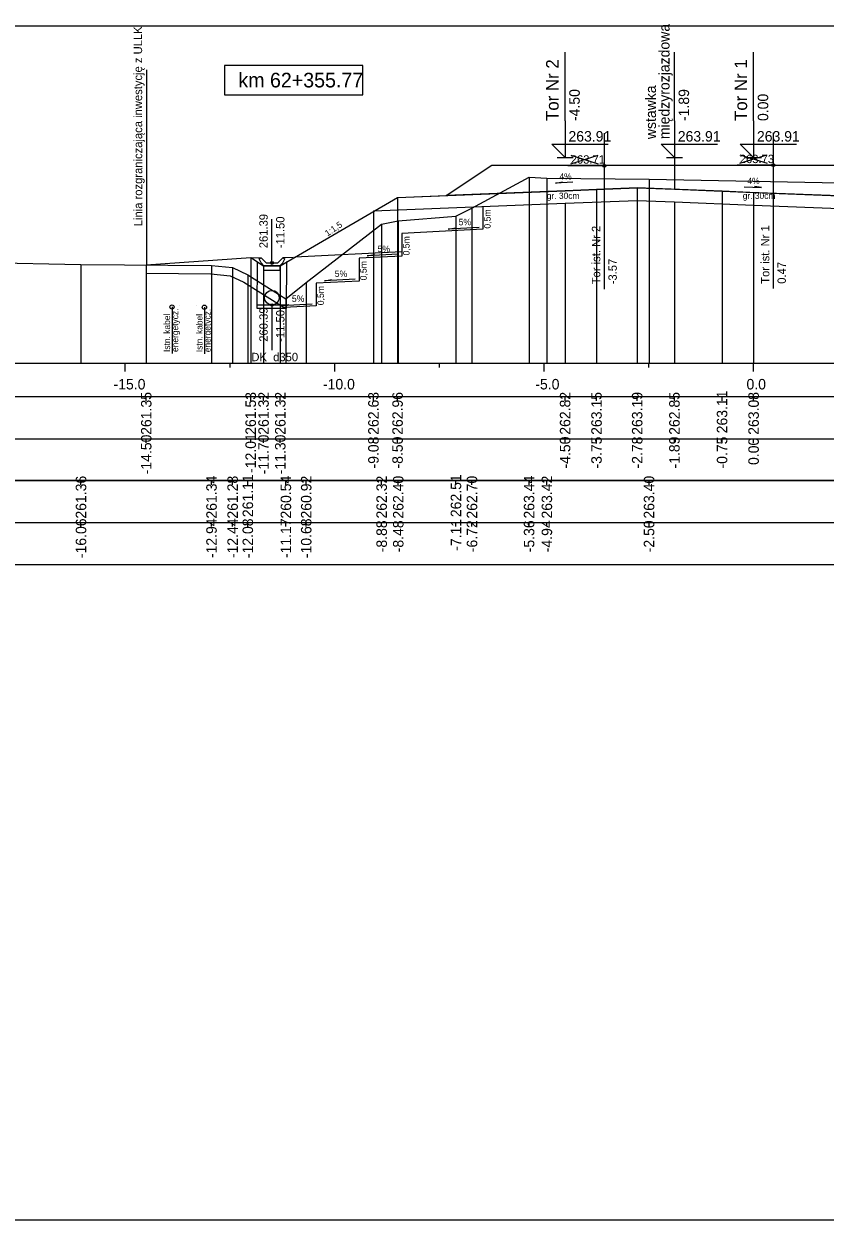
# Model space of a CAD drawing. Extents: x 6516023 to 6560129, y 5513077 to 5529206.
# Drawn here: x 6519940.79 to 6519959.92, y 5514484.66 to 5514513.2 of the extents above; entities that cross this region are included whole.
import ezdxf

# ---------------------------------------------------------------- set-up
doc = ezdxf.new("R2010")
doc.units = 0
for name, color, linetype in [('IR_default', 7, 'Continuous'), ('TOR_PRZEK_P-kable', 7, 'Continuous'), ('TOR_PRZEK_P-komponent', 7, 'Continuous'), ('TOR_PRZEK_P-odwodnienie', 7, 'Continuous'), ('TOR_PRZEK_P-opisy', 7, 'Continuous'), ('TOR_PRZEK_P-schodkowanie+wymiana', 7, 'Continuous'), ('TOR_PRZEK_P-tabelka istniejace', 7, 'Continuous'), ('TOR_PRZEK_P-tabelka projektowane', 7, 'Continuous'), ('TOR_PRZEK_P-teren istniejacy', 7, 'Continuous'), ('TOR_PRZEK_P-tory istniejace', 7, 'Continuous'), ('TOR_PRZEK_P-tory projektowane', 7, 'Continuous'), ('TOR_PRZEK_P-uklad odniesienia', 7, 'Continuous'), ('TOR_PRZEK_P-warstwa ochronna I', 7, 'Continuous'), ('TOR_PRZEK_P-warstwa ochronna II', 7, 'Continuous'), ('TOR_PS_T-granica PKP-projektowana', 7, 'Continuous'), ('TOR_PS_T-skarpy projektowane', 7, 'Continuous'), ('TOR_RAMKI-ramka+tabelka 1', 7, 'Continuous')]:
    doc.layers.add(name, color=color, linetype=linetype)

msp = doc.modelspace()

# ---------------------------------------------------------------- linework, layer by layer
at = {"layer": 'IR_default'}
msp.add_lwpolyline([(6519943.713, 5514507.454), (6519946.207, 5514507.632), (6519946.513, 5514507.431), (6519946.913, 5514507.431), (6519949.713, 5514509.064), (6519950.098, 5514509.08), (6519950.873, 5514509.111), (6519951.235, 5514509.352), (6519951.963, 5514509.837), (6519954.3, 5514509.837), (6519955.463, 5514509.837), (6519956.131, 5514509.837), (6519956.463, 5514509.837), (6519957.626, 5514509.837), (6519959.963, 5514509.837)], dxfattribs=at)
at = {"layer": 'TOR_PRZEK_P-kable'}
for p, q in [((6519944.328, 5514506.449), (6519944.328, 5514505.339)), ((6519945.102, 5514506.443), (6519945.102, 5514505.333))]:
    msp.add_line(p, q, dxfattribs=at)
for centre in [(6519944.328, 5514506.449), (6519945.102, 5514506.443)]:
    msp.add_circle(centre, 0.05, dxfattribs=at)
at = {"layer": 'TOR_PRZEK_P-komponent'}
msp.add_line((6519956.323, 5514510.017), (6519956.323, 5514509.257), dxfattribs=at)
msp.add_lwpolyline([(6519951.963, 5514509.837), (6519955.463, 5514509.837), (6519956.463, 5514509.837), (6519959.963, 5514509.837), (6519962.263, 5514509.837), (6519965.763, 5514509.837), (6519967.013, 5514509.837), (6519970.513, 5514509.837), (6519971.598, 5514509.114), (6519968.763, 5514509.227), (6519968.013, 5514509.257), (6519966.763, 5514509.307), (6519966.013, 5514509.307), (6519964.763, 5514509.257), (6519964.013, 5514509.227), (6519960.963, 5514509.105), (6519960.463, 5514509.092), (6519958.122, 5514509.185), (6519957.46, 5514509.212), (6519955.434, 5514509.293), (6519954.463, 5514509.254), (6519953.713, 5514509.224), (6519950.873, 5514509.111), (6519950.873, 5514509.111)], close=True, dxfattribs=at)
at = {"layer": 'TOR_PRZEK_P-odwodnienie'}
for p, q in [((6519946.713, 5514507.501), (6519946.713, 5514508.545)), ((6519946.363, 5514506.415), (6519946.366, 5514507.529)), ((6519946.406, 5514507.596), (6519946.453, 5514507.62)), ((6519946.573, 5514507.501), (6519946.453, 5514507.62)), ((6519946.573, 5514507.501), (6519946.853, 5514507.501)), ((6519946.853, 5514507.501), (6519946.973, 5514507.62)), ((6519946.973, 5514507.62), (6519947.021, 5514507.596)), ((6519947.063, 5514506.415), (6519947.066, 5514507.533)), ((6519946.523, 5514507.431), (6519946.903, 5514507.431)), ((6519947.058, 5514506.495), (6519946.363, 5514506.495)), ((6519947.058, 5514506.415), (6519946.363, 5514506.415)), ((6519946.713, 5514506.495), (6519946.713, 5514505.416))]:
    msp.add_line(p, q, dxfattribs=at)
for points in [[(6519946.207, 5514507.632), (6519946.453, 5514507.62)], [(6519946.453, 5514507.501), (6519946.406, 5514507.596)], [(6519946.523, 5514507.431), (6519946.453, 5514507.501)], [(6519946.903, 5514507.431), (6519946.973, 5514507.501)], [(6519947.22, 5514507.632), (6519946.973, 5514507.62)], [(6519946.973, 5514507.501), (6519947.021, 5514507.596)], [(6519946.073, 5514507.244), (6519946.072, 5514507.245), (6519946.073, 5514507.244), (6519946.072, 5514507.244), (6519946.073, 5514507.244), (6519946.073, 5514507.244), (6519946.073, 5514507.244), (6519946.073, 5514507.245)], [(6519946.913, 5514507.431), (6519946.513, 5514507.431), (6519946.513, 5514507.331), (6519946.913, 5514507.331), (6519946.913, 5514507.431)], [(6519944.518, 5514506.474), (6519944.517, 5514506.475), (6519944.518, 5514506.474), (6519944.517, 5514506.474), (6519944.518, 5514506.474), (6519944.518, 5514506.474), (6519944.518, 5514506.474), (6519944.518, 5514506.475)], [(6519944.918, 5514506.474), (6519944.917, 5514506.475), (6519944.918, 5514506.474), (6519944.917, 5514506.474), (6519944.918, 5514506.474), (6519944.918, 5514506.474), (6519944.918, 5514506.474), (6519944.918, 5514506.475)]]:
    msp.add_lwpolyline(points, dxfattribs=at)
for centre, radius in [((6519946.713, 5514507.501), 0.035), ((6519946.713, 5514506.67), 0.175), ((6519946.713, 5514506.495), 0.03)]:
    msp.add_circle(centre, radius, dxfattribs=at)
at = {"layer": 'TOR_PRZEK_P-opisy'}
for points in [[(6519953.901, 5514509.424), (6519953.484, 5514509.405), (6519953.651, 5514509.434)], [(6519957.987, 5514509.317), (6519958.405, 5514509.298), (6519958.237, 5514509.327)]]:
    msp.add_lwpolyline(points, dxfattribs=at)
at = {"layer": 'TOR_PRZEK_P-schodkowanie+wymiana'}
for p, q in [((6519951.752, 5514508.846), (6519951.752, 5514508.303)), ((6519951.752, 5514508.303), (6519949.817, 5514508.206)), ((6519949.817, 5514508.206), (6519949.817, 5514507.663)), ((6519949.817, 5514507.762), (6519947.26, 5514507.634)), ((6519949.817, 5514507.663), (6519948.794, 5514507.612)), ((6519948.794, 5514507.612), (6519948.794, 5514507.069)), ((6519948.794, 5514507.069), (6519947.771, 5514507.018)), ((6519947.771, 5514507.018), (6519947.771, 5514506.475)), ((6519947.771, 5514506.475), (6519947.004, 5514506.436))]:
    msp.add_line(p, q, dxfattribs=at)
msp.add_lwpolyline([(6519943.713, 5514507.254), (6519945.259, 5514507.241), (6519945.719, 5514507.193), (6519946.041, 5514507.039), (6519947.004, 5514506.436)], dxfattribs=at)
at = {"layer": 'TOR_PRZEK_P-tabelka istniejace'}
for p, q in [((6519942.155, 5514502.206), (6519942.155, 5514502.306)), ((6519945.271, 5514502.206), (6519945.271, 5514502.306)), ((6519945.775, 5514502.206), (6519945.775, 5514502.306)), ((6519946.138, 5514502.206), (6519946.138, 5514502.306)), ((6519947.047, 5514502.206), (6519947.047, 5514502.306)), ((6519947.532, 5514502.206), (6519947.532, 5514502.306)), ((6519949.333, 5514502.206), (6519949.333, 5514502.306)), ((6519949.729, 5514502.206), (6519949.729, 5514502.306)), ((6519951.108, 5514502.206), (6519951.108, 5514502.306)), ((6519951.49, 5514502.206), (6519951.49, 5514502.306)), ((6519952.853, 5514502.206), (6519952.853, 5514502.306)), ((6519953.278, 5514502.206), (6519953.278, 5514502.306)), ((6519955.717, 5514502.206), (6519955.717, 5514502.306)), ((6519907.163, 5514501.306), (6520000.963, 5514501.306)), ((6519942.155, 5514501.206), (6519942.155, 5514501.306)), ((6519945.271, 5514501.206), (6519945.271, 5514501.306)), ((6519945.775, 5514501.206), (6519945.775, 5514501.306)), ((6519946.138, 5514501.206), (6519946.138, 5514501.306)), ((6519947.047, 5514501.206), (6519947.047, 5514501.306)), ((6519947.532, 5514501.206), (6519947.532, 5514501.306)), ((6519949.333, 5514501.206), (6519949.333, 5514501.306)), ((6519949.729, 5514501.206), (6519949.729, 5514501.306)), ((6519951.108, 5514501.206), (6519951.108, 5514501.306)), ((6519951.49, 5514501.206), (6519951.49, 5514501.306)), ((6519952.853, 5514501.206), (6519952.853, 5514501.306)), ((6519953.278, 5514501.206), (6519953.278, 5514501.306)), ((6519955.717, 5514501.206), (6519955.717, 5514501.306))]:
    msp.add_line(p, q, dxfattribs=at)
for points in [[(6519952.853, 5514509.544), (6519952.853, 5514505.306), (6519952.853, 5514505.176), (6519952.853, 5514505.106)], [(6519953.278, 5514509.524), (6519953.278, 5514505.306), (6519953.278, 5514505.176), (6519953.278, 5514505.106)], [(6519955.717, 5514509.502), (6519955.717, 5514505.306), (6519955.717, 5514505.176), (6519955.717, 5514505.106)], [(6519951.108, 5514508.62), (6519951.108, 5514505.306), (6519951.108, 5514505.176), (6519951.108, 5514505.106)], [(6519951.49, 5514508.81), (6519951.49, 5514505.306), (6519951.49, 5514505.176), (6519951.49, 5514505.106)], [(6519949.333, 5514508.422), (6519949.333, 5514505.306), (6519949.333, 5514505.176), (6519949.333, 5514505.106)], [(6519949.729, 5514508.502), (6519949.729, 5514505.306), (6519949.729, 5514505.176), (6519949.729, 5514505.106)], [(6519942.155, 5514507.466), (6519942.155, 5514505.306), (6519942.155, 5514505.176), (6519942.155, 5514505.106)], [(6519945.271, 5514507.441), (6519945.271, 5514505.306), (6519945.271, 5514505.176), (6519945.271, 5514505.106)], [(6519945.775, 5514507.389), (6519945.775, 5514505.306), (6519945.775, 5514505.176), (6519945.775, 5514505.106)], [(6519946.138, 5514507.214), (6519946.138, 5514505.306), (6519946.138, 5514505.176), (6519946.138, 5514505.106)], [(6519947.532, 5514507.031), (6519947.532, 5514505.306), (6519947.532, 5514505.176), (6519947.532, 5514505.106)], [(6519947.047, 5514506.645), (6519947.047, 5514505.306), (6519947.047, 5514505.176), (6519947.047, 5514505.106)]]:
    msp.add_lwpolyline(points, dxfattribs=at)
msp.add_lwpolyline([(6519907.163, 5514502.306), (6519907.163, 5514500.306), (6520000.963, 5514500.306), (6520000.963, 5514502.306)], close=True, dxfattribs=at)
at = {"layer": 'TOR_PRZEK_P-tabelka projektowane'}
for p, q in [((6519943.713, 5514504.206), (6519943.713, 5514504.306)), ((6519946.207, 5514504.206), (6519946.207, 5514504.306)), ((6519946.513, 5514504.206), (6519946.513, 5514504.306)), ((6519946.913, 5514504.206), (6519946.913, 5514504.306)), ((6519949.137, 5514504.206), (6519949.137, 5514504.306)), ((6519949.713, 5514504.206), (6519949.713, 5514504.306)), ((6519953.713, 5514504.206), (6519953.713, 5514504.306)), ((6519954.463, 5514504.206), (6519954.463, 5514504.306)), ((6519955.434, 5514504.206), (6519955.434, 5514504.306)), ((6519956.323, 5514504.206), (6519956.323, 5514504.306)), ((6519957.46, 5514504.206), (6519957.46, 5514504.306)), ((6519958.213, 5514504.206), (6519958.213, 5514504.306)), ((6519907.163, 5514503.306), (6520000.963, 5514503.306)), ((6519943.713, 5514503.206), (6519943.713, 5514503.306)), ((6519946.207, 5514503.206), (6519946.207, 5514503.306)), ((6519946.513, 5514503.206), (6519946.513, 5514503.306)), ((6519946.913, 5514503.206), (6519946.913, 5514503.306)), ((6519949.137, 5514503.206), (6519949.137, 5514503.306)), ((6519949.713, 5514503.206), (6519949.713, 5514503.306)), ((6519953.713, 5514503.206), (6519953.713, 5514503.306)), ((6519954.463, 5514503.206), (6519954.463, 5514503.306)), ((6519955.434, 5514503.206), (6519955.434, 5514503.306)), ((6519956.323, 5514503.206), (6519956.323, 5514503.306)), ((6519957.46, 5514503.206), (6519957.46, 5514503.306)), ((6519958.213, 5514503.206), (6519958.213, 5514503.306))]:
    msp.add_line(p, q, dxfattribs=at)
for points in [[(6519954.463, 5514509.254), (6519954.463, 5514505.306), (6519954.463, 5514505.176), (6519954.463, 5514505.106)], [(6519955.434, 5514509.293), (6519955.434, 5514505.306), (6519955.434, 5514505.176), (6519955.434, 5514505.106)], [(6519957.46, 5514509.212), (6519957.46, 5514505.306), (6519957.46, 5514505.176), (6519957.46, 5514505.106)], [(6519958.213, 5514509.182), (6519958.213, 5514505.306), (6519958.213, 5514505.176), (6519958.213, 5514505.106)], [(6519949.713, 5514509.064), (6519949.713, 5514505.306), (6519949.713, 5514505.176), (6519949.713, 5514505.106)], [(6519953.713, 5514508.924), (6519953.713, 5514505.306), (6519953.713, 5514505.176), (6519953.713, 5514505.106)], [(6519956.323, 5514508.957), (6519956.323, 5514505.306), (6519956.323, 5514505.176), (6519956.323, 5514505.106)], [(6519949.137, 5514508.741), (6519949.137, 5514505.306), (6519949.137, 5514505.176), (6519949.137, 5514505.106)], [(6519946.207, 5514507.632), (6519946.207, 5514505.306), (6519946.207, 5514505.176), (6519946.207, 5514505.106)], [(6519943.713, 5514507.454), (6519943.713, 5514505.306), (6519943.713, 5514505.176), (6519943.713, 5514505.106)], [(6519946.513, 5514507.431), (6519946.513, 5514505.306), (6519946.513, 5514505.176), (6519946.513, 5514505.106)], [(6519946.913, 5514507.431), (6519946.913, 5514505.306), (6519946.913, 5514505.176), (6519946.913, 5514505.106)]]:
    msp.add_lwpolyline(points, dxfattribs=at)
msp.add_lwpolyline([(6519907.163, 5514504.306), (6519907.163, 5514502.306), (6520000.963, 5514502.306), (6520000.963, 5514504.306)], close=True, dxfattribs=at)
at = {"layer": 'TOR_PRZEK_P-teren istniejacy'}
msp.add_lwpolyline([(6519939.859, 5514507.508), (6519942.155, 5514507.466), (6519945.271, 5514507.441), (6519945.775, 5514507.389), (6519946.138, 5514507.214), (6519947.047, 5514506.645), (6519947.532, 5514507.031), (6519949.333, 5514508.422), (6519949.729, 5514508.502), (6519951.108, 5514508.62), (6519951.49, 5514508.81), (6519952.853, 5514509.544), (6519953.278, 5514509.524), (6519955.717, 5514509.502), (6519961.922, 5514509.38)], dxfattribs=at)
at = {"layer": 'TOR_PRZEK_P-tory istniejace'}
for p, q in [((6519954.646, 5514510.595), (6519954.646, 5514506.875)), ((6519958.683, 5514510.608), (6519958.683, 5514506.888)), ((6519953.847, 5514509.867), (6519954.499, 5514510.07)), ((6519953.847, 5514510.07), (6519954.499, 5514509.867)), ((6519957.883, 5514509.88), (6519958.535, 5514510.083)), ((6519957.883, 5514510.083), (6519958.535, 5514509.88)), ((6519954.647, 5514509.82), (6519953.781, 5514509.82)), ((6519958.683, 5514509.833), (6519957.818, 5514509.833))]:
    msp.add_line(p, q, dxfattribs=at)
for centre in [(6519954.647, 5514509.82), (6519958.683, 5514509.833)]:
    msp.add_circle(centre, 0.035, dxfattribs=at)
at = {"layer": 'TOR_PRZEK_P-tory projektowane'}
for p, q in [((6519953.713, 5514510.895), (6519953.713, 5514512.527)), ((6519956.323, 5514510.895), (6519956.323, 5514512.527)), ((6519958.213, 5514510.895), (6519958.213, 5514512.527)), ((6519953.713, 5514510.895), (6519953.713, 5514510.017)), ((6519956.323, 5514510.895), (6519956.323, 5514510.017)), ((6519958.213, 5514510.895), (6519958.213, 5514510.017)), ((6519953.713, 5514510.017), (6519953.394, 5514510.337)), ((6519953.394, 5514510.337), (6519954.738, 5514510.337)), ((6519956.323, 5514510.017), (6519956.004, 5514510.337)), ((6519956.004, 5514510.337), (6519957.348, 5514510.337)), ((6519958.213, 5514510.017), (6519957.894, 5514510.337)), ((6519957.894, 5514510.337), (6519959.238, 5514510.337)), ((6519953.521, 5514510.017), (6519953.905, 5514510.017)), ((6519956.131, 5514510.017), (6519956.515, 5514510.017)), ((6519958.021, 5514510.017), (6519958.405, 5514510.017))]:
    msp.add_line(p, q, dxfattribs=at)
at = {"layer": 'TOR_PRZEK_P-uklad odniesienia'}
for p, q in [((6519910.963, 5514505.106), (6520000.963, 5514505.106)), ((6519943.213, 5514504.906), (6519943.213, 5514505.106)), ((6519945.713, 5514505.006), (6519945.713, 5514505.106)), ((6519948.213, 5514504.906), (6519948.213, 5514505.106)), ((6519950.713, 5514505.006), (6519950.713, 5514505.106)), ((6519953.213, 5514504.906), (6519953.213, 5514505.106)), ((6519955.713, 5514505.006), (6519955.713, 5514505.106)), ((6519958.213, 5514504.906), (6519958.213, 5514505.106))]:
    msp.add_line(p, q, dxfattribs=at)
msp.add_lwpolyline([(6519948.885, 5514512.214), (6519945.585, 5514512.214), (6519945.585, 5514511.514), (6519948.885, 5514511.514)], close=True, dxfattribs=at)
at = {"layer": 'TOR_PRZEK_P-warstwa ochronna I'}
msp.add_lwpolyline([(6519949.137, 5514508.741), (6519953.713, 5514508.924), (6519955.434, 5514508.993), (6519956.323, 5514508.957), (6519958.213, 5514508.882), (6519960.463, 5514508.792)], dxfattribs=at)
at = {"layer": 'TOR_PRZEK_P-warstwa ochronna II'}
msp.add_lwpolyline([(6519943.713, 5514507.454), (6519946.207, 5514507.632), (6519946.513, 5514507.431), (6519946.913, 5514507.431), (6519949.713, 5514509.064), (6519953.713, 5514509.224), (6519954.463, 5514509.254), (6519955.434, 5514509.293), (6519956.323, 5514509.257), (6519957.46, 5514509.212), (6519958.213, 5514509.182), (6519960.463, 5514509.092)], dxfattribs=at)
at = {"layer": 'TOR_PS_T-granica PKP-projektowana'}
msp.add_line((6519943.729, 5514507.453), (6519943.729, 5514512.111), dxfattribs=at)
at = {"layer": 'TOR_PS_T-skarpy projektowane'}
for points in [[(6519951.659, 5514508.347), (6519950.924, 5514508.308), (6519951.096, 5514508.338)], [(6519949.724, 5514507.707), (6519948.989, 5514507.668), (6519949.161, 5514507.698)], [(6519948.701, 5514507.113), (6519947.966, 5514507.074), (6519948.139, 5514507.104)], [(6519947.678, 5514506.519), (6519946.943, 5514506.479), (6519947.116, 5514506.51)]]:
    msp.add_lwpolyline(points, dxfattribs=at)
at = {"layer": 'TOR_RAMKI-ramka+tabelka 1'}
msp.add_lwpolyline([(6519904.513, 5514513.156), (6520152.013, 5514513.156), (6520152.013, 5514484.656), (6519904.513, 5514484.656)], close=True, dxfattribs=at)

# ---------------------------------------------------------------- texts
at = {"layer": 'TOR_PRZEK_P-kable'}
for s, p in [('energetycz.', (6519944.477, 5514505.375)), ('energetycz.', (6519945.25, 5514505.369)), ('Istn. kabel', (6519944.283, 5514505.375)), ('Istn. kabel', (6519945.056, 5514505.369))]:
    msp.add_text(s, height=0.14999, rotation=90.0511, dxfattribs=at).set_placement(p)
at = {"layer": 'TOR_PRZEK_P-odwodnienie'}
for s, rotation, p in [('261.39', 90, (6519946.613, 5514507.851)), ('-11.50', 90, (6519947.013, 5514507.851)), ('260.39', 90, (6519946.613, 5514505.619)), ('-11.50', 90, (6519947.013, 5514505.619)), ('DK_d350', 360, (6519946.223, 5514505.155))]:
    msp.add_text(s, height=0.2, rotation=rotation, dxfattribs=at).set_placement(p)
at = {"layer": 'TOR_PRZEK_P-opisy'}
for s, rotation, p in [('4%', 0.1515, (6519953.578, 5514509.49)), ('4%', 359.8485, (6519958.066, 5514509.383)), ('1:1,5', 34.0701, (6519948.041, 5514508.128))]:
    msp.add_text(s, height=0.15, rotation=rotation, dxfattribs=at).set_placement(p)
at = {"layer": 'TOR_PRZEK_P-schodkowanie+wymiana'}
for p in [(6519951.934, 5514508.319), (6519949.999, 5514507.679), (6519948.976, 5514507.085), (6519947.954, 5514506.49)]:
    msp.add_text('0,5m', height=0.1545, rotation=90, dxfattribs=at).set_placement(p)
at = {"layer": 'TOR_PRZEK_P-tabelka istniejace'}
for s, p in [('261.36', (6519942.28, 5514501.398)), ('261.34', (6519945.396, 5514501.399)), ('261.28', (6519945.9, 5514501.398)), ('261.11', (6519946.263, 5514501.433)), ('260.54', (6519947.172, 5514501.399)), ('260.92', (6519947.657, 5514501.4)), ('262.32', (6519949.458, 5514501.4)), ('262.40', (6519949.854, 5514501.398)), ('262.51', (6519951.233, 5514501.433)), ('262.70', (6519951.615, 5514501.398)), ('263.44', (6519952.978, 5514501.399)), ('263.42', (6519953.403, 5514501.4)), ('263.40', (6519955.842, 5514501.398)), ('-16.06', (6519942.28, 5514500.454)), ('-12.94', (6519945.396, 5514500.455)), ('-12.44', (6519945.9, 5514500.455)), ('-12.08', (6519946.263, 5514500.454)), ('-11.17', (6519947.172, 5514500.455)), ('-10.68', (6519947.657, 5514500.454)), ('-8.88', (6519949.458, 5514500.594)), ('-8.48', (6519949.854, 5514500.594)), ('-7.11', (6519951.233, 5514500.629)), ('-6.72', (6519951.615, 5514500.596)), ('-5.36', (6519952.978, 5514500.594)), ('-4.94', (6519953.403, 5514500.595)), ('-2.50', (6519955.842, 5514500.594))]:
    msp.add_text(s, height=0.25, rotation=90, dxfattribs=at).set_placement(p)
at = {"layer": 'TOR_PRZEK_P-tabelka projektowane'}
for s, p in [('261.35', (6519943.838, 5514503.397)), ('261.53', (6519946.332, 5514503.398)), ('261.32', (6519946.638, 5514503.4)), ('261.32', (6519947.038, 5514503.4)), ('262.63', (6519949.262, 5514503.398)), ('262.96', (6519949.838, 5514503.398)), ('262.82', (6519953.838, 5514503.4)), ('263.15', (6519954.588, 5514503.397)), ('263.19', (6519955.559, 5514503.398)), ('262.85', (6519956.448, 5514503.397)), ('263.11', (6519957.585, 5514503.433)), ('263.08', (6519958.338, 5514503.398)), ('-14.50', (6519943.838, 5514502.455)), ('-12.01', (6519946.332, 5514502.489)), ('-11.70', (6519946.638, 5514502.455)), ('-11.30', (6519947.038, 5514502.455)), ('-9.08', (6519949.262, 5514502.594)), ('-8.50', (6519949.838, 5514502.594)), ('-4.50', (6519953.838, 5514502.594)), ('-3.75', (6519954.588, 5514502.593)), ('-2.78', (6519955.559, 5514502.594)), ('-1.89', (6519956.448, 5514502.594)), ('-0.75', (6519957.585, 5514502.593)), ('0.00', (6519958.338, 5514502.678))]:
    msp.add_text(s, height=0.25, rotation=90, dxfattribs=at).set_placement(p)
at = {"layer": 'TOR_PRZEK_P-tory istniejace'}
for s, p in [('263.71', (6519953.847, 5514509.87)), ('263.73', (6519957.883, 5514509.883))]:
    msp.add_text(s, height=0.2, dxfattribs=at).set_placement(p)
for s, rotation, p in [('Tor ist. Nr 2', 90.0511, (6519954.553, 5514506.99)), ('Tor ist. Nr 1', 90.0511, (6519958.589, 5514507.003)), ('-3.57', 90, (6519954.947, 5514506.99)), ('0.47', 90, (6519958.983, 5514507.003))]:
    msp.add_text(s, height=0.2, rotation=rotation, dxfattribs=at).set_placement(p)
at = {"layer": 'TOR_PRZEK_P-tory projektowane'}
for s, height, p in [('międzyrozjazdowa', 0.25, (6519956.206, 5514510.455)), ('Tor Nr 2', 0.3, (6519953.558, 5514510.889)), ('Tor Nr 1', 0.3, (6519958.058, 5514510.889)), ('wstawka', 0.25, (6519955.883, 5514510.455)), ('-4.50', 0.25, (6519954.063, 5514510.887)), ('-1.89', 0.25, (6519956.673, 5514510.887)), ('0.00', 0.25, (6519958.563, 5514510.887))]:
    msp.add_text(s, height=height, rotation=90, dxfattribs=at).set_placement(p)
for p in [(6519953.793, 5514510.397), (6519956.403, 5514510.397), (6519958.293, 5514510.397)]:
    msp.add_text('263.91', height=0.25, dxfattribs=at).set_placement(p)
at = {"layer": 'TOR_PRZEK_P-uklad odniesienia'}
for s, height, p in [('km 62+355.77', 0.35, (6519945.913, 5514511.689)), ('-15.0', 0.25, (6519942.932, 5514504.481)), ('-10.0', 0.25, (6519947.932, 5514504.481)), ('-5.0', 0.25, (6519953.002, 5514504.481)), ('0.0', 0.25, (6519958.044, 5514504.481))]:
    msp.add_text(s, height=height, dxfattribs=at).set_placement(p)
at = {"layer": 'TOR_PRZEK_P-warstwa ochronna I'}
for p in [(6519953.276, 5514509.029), (6519957.954, 5514509.029)]:
    msp.add_text('gr. 30cm', height=0.15, dxfattribs=at).set_placement(p)
at = {"layer": 'TOR_PS_T-granica PKP-projektowana'}
msp.add_text('Linia rozgraniczająca inwestycję z ULLK', height=0.2, rotation=90.0511, dxfattribs=at).set_placement((6519943.618, 5514508.375))
at = {"layer": 'TOR_PS_T-skarpy projektowane'}
for p in [(6519951.171, 5514508.399), (6519949.236, 5514507.759), (6519948.213, 5514507.165), (6519947.19, 5514506.57)]:
    msp.add_text('5%', height=0.1545, dxfattribs=at).set_placement(p)

doc.saveas('drawing.dxf')
